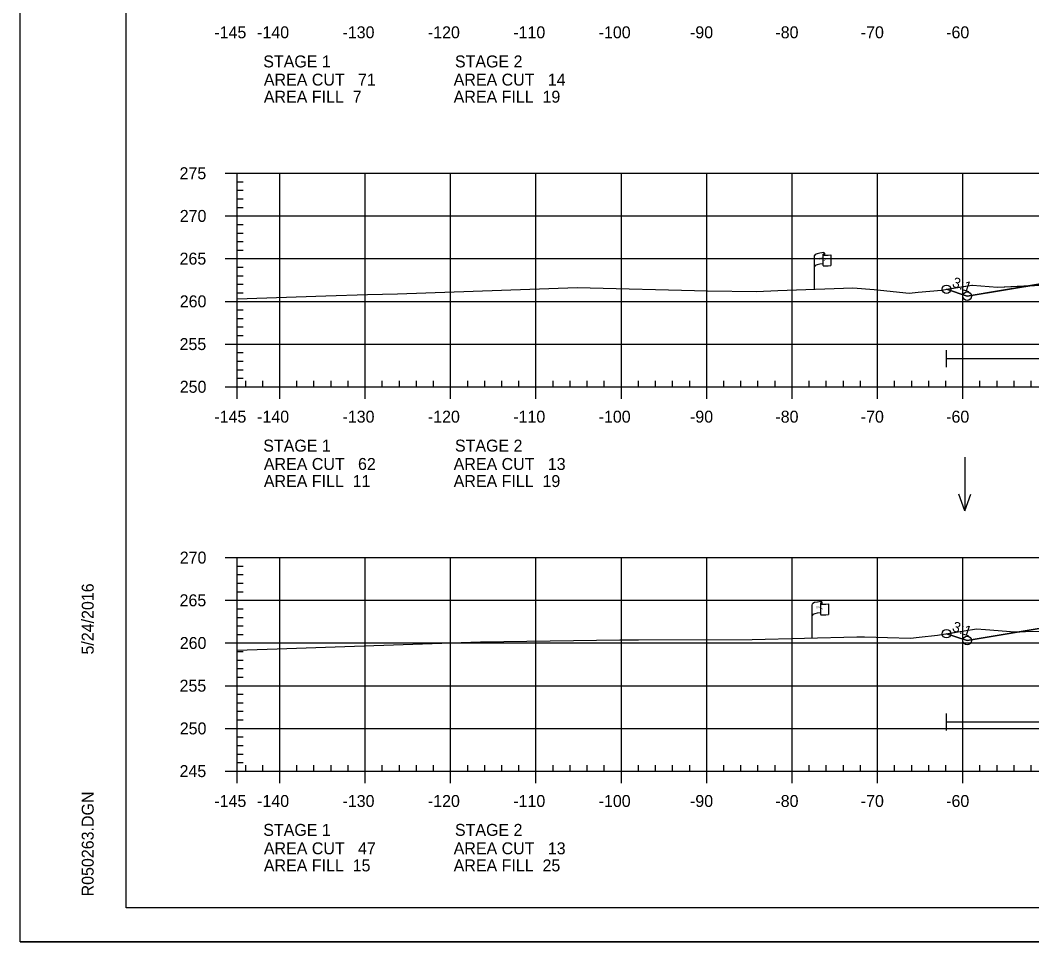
# Model space of a CAD drawing. Extents: x 1365647 to 1367999, y 387113 to 400173.
# Drawn here: x 1365723.7 to 1365842.2, y 394199.5 to 394307.4 of the extents above; entities that cross this region are included whole.
import ezdxf

# ---------------------------------------------------------------- set-up
doc = ezdxf.new("R2010")
doc.units = 0
for name, color, linetype in [('E_Existing ROW', 7, 'Continuous'), ('R_Axis', 7, 'Continuous'), ('R_Axis Annot', 7, 'Continuous'), ('R_Border', 7, 'Continuous'), ('R_Contours', 7, 'Continuous'), ('R_Exist Surface', 7, 'Continuous'), ('R_Fin Surface', 7, 'Continuous'), ('R_Fin Surface Annot', 7, 'Continuous'), ('R_Grid', 7, 'Continuous'), ('R_No Plot', 7, 'Continuous'), ('R_Proposed Const Limits', 7, 'Continuous'), ('R_Water', 7, 'Continuous'), ('R_Water Annot', 7, 'Continuous')]:
    doc.layers.add(name, color=color, linetype=linetype)

msp = doc.modelspace()

# ---------------------------------------------------------------- linework, layer by layer
at = {"layer": 'E_Existing ROW'}
for p, q in [((1365816.71, 394275.96), (1365816.71, 394279.91)), ((1365817.7, 394280), (1365817.7, 394279.99)), ((1365817.7, 394279.99), (1365817.7, 394278.76)), ((1365817.87, 394280.16), (1365817.87, 394279.92)), ((1365818.64, 394279.97), (1365818.64, 394278.73)), ((1365817.58, 394239.3), (1365817.58, 394239.06)), ((1365816.42, 394235.1), (1365816.42, 394239.05)), ((1365817.41, 394239.15), (1365817.41, 394239.14)), ((1365817.41, 394239.14), (1365817.41, 394237.91)), ((1365818.35, 394239.11), (1365818.35, 394237.87))]:
    msp.add_line(p, q, dxfattribs=at)
for centre, radius, start, end in [((1365817.78, 394280), 0.078, 88.6458, 274.2828), ((1365817.79, 394280.16), 0.0783, 263.0712, 93.9564), ((1365817.78, 394278.76), 0.0783, 180, 273.9564), ((1365817.49, 394239.15), 0.078, 88.6458, 274.2828), ((1365817.5, 394239.3), 0.0783, 263.0712, 93.9564), ((1365817.49, 394237.91), 0.0783, 180, 273.9564)]:
    msp.add_arc(centre, radius, start, end, dxfattribs=at)
for centre, major_axis, ratio, start_param, end_param in [((1365818.29, 394279.95), (-1.58, -0.04), 0.19887, 5.030368, 6.283185), ((1365819, 394280.07), (-1.23, -0.13), 0.052933, 0.159456, 1.268315), ((1365818.28, 394278.64), (-1.58, -0.04), 0.19887, 5.083035, 6.194897), ((1365819, 394278.83), (-1.23, -0.13), 0.052933, 0.159456, 1.268315), ((1365818, 394239.1), (-1.58, -0.04), 0.19887, 5.030368, 6.283185), ((1365818, 394237.78), (-1.58, -0.04), 0.19887, 5.083035, 6.194897), ((1365818.71, 394239.21), (-1.23, -0.13), 0.052933, 0.159456, 1.268315), ((1365818.71, 394237.97), (-1.23, -0.13), 0.052933, 0.159456, 1.268315)]:
    msp.add_ellipse(centre, major_axis=major_axis, ratio=ratio, start_param=start_param, end_param=end_param, dxfattribs=at)
at = {"layer": 'R_Axis'}
for p, q in [((1365747.69, 394289.53), (1365749.09, 394289.53)), ((1365749.09, 394264.53), (1365749.09, 394289.53)), ((1365749.09, 394288.53), (1365749.79, 394288.53)), ((1365749.09, 394287.53), (1365749.79, 394287.53)), ((1365749.09, 394286.53), (1365749.79, 394286.53)), ((1365749.09, 394285.53), (1365749.79, 394285.53)), ((1365747.69, 394284.53), (1365749.09, 394284.53)), ((1365749.09, 394283.53), (1365749.79, 394283.53)), ((1365749.09, 394282.53), (1365749.79, 394282.53)), ((1365749.09, 394281.53), (1365749.79, 394281.53)), ((1365747.69, 394279.53), (1365749.09, 394279.53)), ((1365749.09, 394280.53), (1365749.79, 394280.53)), ((1365749.09, 394278.53), (1365749.79, 394278.53)), ((1365749.09, 394277.53), (1365749.79, 394277.53)), ((1365749.09, 394276.53), (1365749.79, 394276.53)), ((1365749.09, 394275.53), (1365749.79, 394275.53)), ((1365747.69, 394274.53), (1365749.09, 394274.53)), ((1365749.09, 394273.53), (1365749.79, 394273.53)), ((1365749.09, 394272.53), (1365749.79, 394272.53)), ((1365749.09, 394271.53), (1365749.79, 394271.53)), ((1365749.09, 394270.53), (1365749.79, 394270.53)), ((1365747.69, 394269.53), (1365749.09, 394269.53)), ((1365749.09, 394268.53), (1365749.79, 394268.53)), ((1365749.09, 394267.53), (1365749.79, 394267.53)), ((1365749.09, 394266.53), (1365749.79, 394266.53)), ((1365749.09, 394265.53), (1365749.79, 394265.53)), ((1365749.09, 394264.53), (1365749.09, 394265.23)), ((1365750.09, 394264.53), (1365750.09, 394265.23)), ((1365752.09, 394264.53), (1365752.09, 394265.23)), ((1365756.09, 394264.53), (1365756.09, 394265.23)), ((1365758.09, 394264.53), (1365758.09, 394265.23)), ((1365760.09, 394264.53), (1365760.09, 394265.23)), ((1365762.09, 394264.53), (1365762.09, 394265.23)), ((1365766.09, 394264.53), (1365766.09, 394265.23)), ((1365768.09, 394264.53), (1365768.09, 394265.23)), ((1365770.09, 394264.53), (1365770.09, 394265.23)), ((1365772.09, 394264.53), (1365772.09, 394265.23)), ((1365776.09, 394264.53), (1365776.09, 394265.23)), ((1365778.09, 394264.53), (1365778.09, 394265.23)), ((1365780.09, 394264.53), (1365780.09, 394265.23)), ((1365782.09, 394264.53), (1365782.09, 394265.23)), ((1365786.09, 394264.53), (1365786.09, 394265.23)), ((1365788.09, 394264.53), (1365788.09, 394265.23)), ((1365790.09, 394264.53), (1365790.09, 394265.23)), ((1365792.09, 394264.53), (1365792.09, 394265.23)), ((1365796.09, 394264.53), (1365796.09, 394265.23)), ((1365798.09, 394264.53), (1365798.09, 394265.23)), ((1365800.09, 394264.53), (1365800.09, 394265.23)), ((1365802.09, 394264.53), (1365802.09, 394265.23)), ((1365806.09, 394264.53), (1365806.09, 394265.23)), ((1365808.09, 394264.53), (1365808.09, 394265.23)), ((1365810.09, 394264.53), (1365810.09, 394265.23)), ((1365812.09, 394264.53), (1365812.09, 394265.23)), ((1365816.09, 394264.53), (1365816.09, 394265.23)), ((1365818.09, 394264.53), (1365818.09, 394265.23)), ((1365820.09, 394264.53), (1365820.09, 394265.23)), ((1365822.09, 394264.53), (1365822.09, 394265.23)), ((1365826.09, 394264.53), (1365826.09, 394265.23)), ((1365828.09, 394264.53), (1365828.09, 394265.23)), ((1365830.09, 394264.53), (1365830.09, 394265.23)), ((1365832.09, 394264.53), (1365832.09, 394265.23)), ((1365836.09, 394264.53), (1365836.09, 394265.23)), ((1365838.09, 394264.53), (1365838.09, 394265.23)), ((1365840.09, 394264.53), (1365840.09, 394265.23)), ((1365842.09, 394264.53), (1365842.09, 394265.23)), ((1365747.69, 394264.53), (1365749.09, 394264.53)), ((1365749.09, 394264.53), (1366039.09, 394264.53)), ((1365749.09, 394263.13), (1365749.09, 394264.53)), ((1365754.09, 394263.13), (1365754.09, 394264.53)), ((1365764.09, 394263.13), (1365764.09, 394264.53)), ((1365774.09, 394263.13), (1365774.09, 394264.53)), ((1365784.09, 394263.13), (1365784.09, 394264.53)), ((1365794.09, 394263.13), (1365794.09, 394264.53)), ((1365804.09, 394263.13), (1365804.09, 394264.53)), ((1365814.09, 394263.13), (1365814.09, 394264.53)), ((1365824.09, 394263.13), (1365824.09, 394264.53)), ((1365834.09, 394263.13), (1365834.09, 394264.53)), ((1365747.69, 394244.53), (1365749.09, 394244.53)), ((1365749.09, 394219.53), (1365749.09, 394244.53)), ((1365749.09, 394243.53), (1365749.79, 394243.53)), ((1365749.09, 394242.53), (1365749.79, 394242.53)), ((1365749.09, 394241.53), (1365749.79, 394241.53)), ((1365749.09, 394240.53), (1365749.79, 394240.53)), ((1365747.69, 394239.53), (1365749.09, 394239.53)), ((1365749.09, 394238.53), (1365749.79, 394238.53)), ((1365749.09, 394237.53), (1365749.79, 394237.53)), ((1365749.09, 394236.53), (1365749.79, 394236.53)), ((1365747.69, 394234.53), (1365749.09, 394234.53)), ((1365749.09, 394235.53), (1365749.79, 394235.53)), ((1365749.09, 394233.53), (1365749.79, 394233.53)), ((1365749.09, 394232.53), (1365749.79, 394232.53)), ((1365749.09, 394231.53), (1365749.79, 394231.53)), ((1365749.09, 394230.53), (1365749.79, 394230.53)), ((1365747.69, 394229.53), (1365749.09, 394229.53)), ((1365749.09, 394228.53), (1365749.79, 394228.53)), ((1365749.09, 394227.53), (1365749.79, 394227.53)), ((1365749.09, 394226.53), (1365749.79, 394226.53)), ((1365749.09, 394225.53), (1365749.79, 394225.53)), ((1365747.69, 394224.53), (1365749.09, 394224.53)), ((1365749.09, 394223.53), (1365749.79, 394223.53)), ((1365749.09, 394222.53), (1365749.79, 394222.53)), ((1365749.09, 394221.53), (1365749.79, 394221.53)), ((1365749.09, 394220.53), (1365749.79, 394220.53)), ((1365749.09, 394219.53), (1365749.09, 394220.23)), ((1365750.09, 394219.53), (1365750.09, 394220.23)), ((1365752.09, 394219.53), (1365752.09, 394220.23)), ((1365756.09, 394219.53), (1365756.09, 394220.23)), ((1365758.09, 394219.53), (1365758.09, 394220.23)), ((1365760.09, 394219.53), (1365760.09, 394220.23)), ((1365762.09, 394219.53), (1365762.09, 394220.23)), ((1365766.09, 394219.53), (1365766.09, 394220.23)), ((1365768.09, 394219.53), (1365768.09, 394220.23)), ((1365770.09, 394219.53), (1365770.09, 394220.23)), ((1365772.09, 394219.53), (1365772.09, 394220.23)), ((1365776.09, 394219.53), (1365776.09, 394220.23)), ((1365778.09, 394219.53), (1365778.09, 394220.23)), ((1365780.09, 394219.53), (1365780.09, 394220.23)), ((1365782.09, 394219.53), (1365782.09, 394220.23)), ((1365786.09, 394219.53), (1365786.09, 394220.23)), ((1365788.09, 394219.53), (1365788.09, 394220.23)), ((1365790.09, 394219.53), (1365790.09, 394220.23)), ((1365792.09, 394219.53), (1365792.09, 394220.23)), ((1365796.09, 394219.53), (1365796.09, 394220.23)), ((1365798.09, 394219.53), (1365798.09, 394220.23)), ((1365800.09, 394219.53), (1365800.09, 394220.23)), ((1365802.09, 394219.53), (1365802.09, 394220.23)), ((1365806.09, 394219.53), (1365806.09, 394220.23)), ((1365808.09, 394219.53), (1365808.09, 394220.23)), ((1365810.09, 394219.53), (1365810.09, 394220.23)), ((1365812.09, 394219.53), (1365812.09, 394220.23)), ((1365816.09, 394219.53), (1365816.09, 394220.23)), ((1365818.09, 394219.53), (1365818.09, 394220.23)), ((1365820.09, 394219.53), (1365820.09, 394220.23)), ((1365822.09, 394219.53), (1365822.09, 394220.23)), ((1365826.09, 394219.53), (1365826.09, 394220.23)), ((1365828.09, 394219.53), (1365828.09, 394220.23)), ((1365830.09, 394219.53), (1365830.09, 394220.23)), ((1365832.09, 394219.53), (1365832.09, 394220.23)), ((1365836.09, 394219.53), (1365836.09, 394220.23)), ((1365838.09, 394219.53), (1365838.09, 394220.23)), ((1365840.09, 394219.53), (1365840.09, 394220.23)), ((1365842.09, 394219.53), (1365842.09, 394220.23)), ((1365747.69, 394219.53), (1365749.09, 394219.53)), ((1365749.09, 394219.53), (1366039.09, 394219.53)), ((1365749.09, 394218.13), (1365749.09, 394219.53)), ((1365754.09, 394218.13), (1365754.09, 394219.53)), ((1365764.09, 394218.13), (1365764.09, 394219.53)), ((1365774.09, 394218.13), (1365774.09, 394219.53)), ((1365784.09, 394218.13), (1365784.09, 394219.53)), ((1365794.09, 394218.13), (1365794.09, 394219.53)), ((1365804.09, 394218.13), (1365804.09, 394219.53)), ((1365814.09, 394218.13), (1365814.09, 394219.53)), ((1365824.09, 394218.13), (1365824.09, 394219.53)), ((1365834.09, 394218.13), (1365834.09, 394219.53))]:
    msp.add_line(p, q, dxfattribs=at)
at = {"layer": 'R_Border'}
for p, q in [((1365736.09, 394203.53), (1365736.09, 394408.99)), ((1365736.09, 394203.53), (1365736.09, 394203.53)), ((1366052.27, 394203.53), (1365736.09, 394203.53))]:
    msp.add_line(p, q, dxfattribs=at)
at = {"layer": 'R_Contours'}
for points in [[(1365842.02, 394276.37), (1365845.9, 394276.56), (1365846.83, 394276.6), (1365847.48, 394276.61), (1365853.52, 394276.63), (1365855.01, 394276.74), (1365859.01, 394277.08), (1365865.7, 394276.38), (1365865.71, 394276.38), (1365865.73, 394276.38), (1365872.08, 394277.77), (1365862.59, 394277.58), (1365847.47, 394277.28)], [(1365832.17, 394275.94), (1365834.92, 394276.39), (1365835.14, 394276.42), (1365835.23, 394276.41), (1365838.15, 394276.18), (1365842.02, 394276.37), (1365834.59, 394275.13)], [(1365840.75, 394235.84), (1365841.44, 394235.86), (1365848.21, 394235.99), (1365850.7, 394236.1), (1365853.35, 394236.19), (1365856.24, 394236.4), (1365857.26, 394236.48), (1365859.74, 394236.32), (1365865.75, 394235.96), (1365868.92, 394236.73), (1365871.92, 394237.45), (1365862.59, 394237.26), (1365847.47, 394236.96)], [(1365832.18, 394235.62), (1365834.23, 394235.96), (1365835.69, 394236.19), (1365836.74, 394236.1), (1365840.17, 394235.83), (1365840.75, 394235.84), (1365834.59, 394234.82)]]:
    msp.add_lwpolyline(points, close=True, dxfattribs=at)
at = {"layer": 'R_Exist Surface'}
for points in [[(1365749.09, 394274.82), (1365759.46, 394275.17), (1365764.36, 394275.35), (1365767.87, 394275.42), (1365788.93, 394276.16), (1365804.16, 394275.76), (1365809.91, 394275.69), (1365812.43, 394275.8), (1365821.19, 394276.13), (1365823.7, 394275.91), (1365827.81, 394275.5), (1365828.85, 394275.6), (1365831.59, 394275.84), (1365834.92, 394276.39), (1365835.14, 394276.42), (1365835.23, 394276.41), (1365838.15, 394276.18), (1365845.9, 394276.56)], [(1365749.09, 394233.69), (1365753.79, 394233.86), (1365777.6, 394234.68), (1365793.92, 394234.9), (1365795.25, 394234.91), (1365796.1, 394234.91), (1365809.41, 394234.92), (1365821.67, 394235.24), (1365822.38, 394235.25), (1365822.55, 394235.25), (1365827.96, 394235.08), (1365828.97, 394235.2), (1365831.12, 394235.45), (1365834.23, 394235.96), (1365835.69, 394236.19), (1365836.74, 394236.1), (1365840.17, 394235.83), (1365841.44, 394235.86), (1365848.21, 394235.99)]]:
    msp.add_lwpolyline(points, dxfattribs=at)
at = {"layer": 'R_Fin Surface'}
for points in [[(1365832.17, 394275.94), (1365834.59, 394275.13), (1365852.3, 394278.08), (1365856.59, 394278.8), (1365862.59, 394279.04), (1365864.59, 394279.08), (1365894.09, 394279.67), (1365923.59, 394279.08), (1365925.59, 394279.04), (1365931.59, 394278.8), (1365935.89, 394278.08), (1365953.59, 394275.13), (1365964.47, 394278.76)], [(1365832.17, 394275.94), (1365834.59, 394275.13), (1365847.47, 394277.28), (1365856.59, 394278.8), (1365862.59, 394279.04), (1365864.59, 394279.08), (1365894.09, 394279.67), (1365923.59, 394279.08), (1365925.59, 394279.04), (1365931.59, 394278.8), (1365940.72, 394277.28), (1365953.59, 394275.13), (1365964.47, 394278.76)], [(1365832.18, 394235.62), (1365834.59, 394234.82), (1365852.3, 394237.77), (1365856.59, 394238.48), (1365862.59, 394238.72), (1365864.59, 394238.76), (1365894.09, 394239.35), (1365923.59, 394238.76), (1365925.59, 394238.72), (1365931.59, 394238.48), (1365935.89, 394237.77), (1365953.59, 394234.82), (1365962.68, 394237.84)], [(1365832.18, 394235.62), (1365834.59, 394234.82), (1365847.47, 394236.96), (1365856.59, 394238.48), (1365862.59, 394238.72), (1365864.59, 394238.76), (1365894.09, 394239.35), (1365923.59, 394238.76), (1365925.59, 394238.72), (1365931.59, 394238.48), (1365940.72, 394236.96), (1365953.59, 394234.82), (1365962.68, 394237.84)]]:
    msp.add_lwpolyline(points, dxfattribs=at)
at = {"layer": 'R_Grid'}
for p, q in [((1365749.09, 394289.53), (1366039.09, 394289.53)), ((1365749.09, 394264.53), (1365749.09, 394289.53)), ((1365754.09, 394264.53), (1365754.09, 394289.53)), ((1365764.09, 394264.53), (1365764.09, 394289.53)), ((1365774.09, 394264.53), (1365774.09, 394289.53)), ((1365784.09, 394264.53), (1365784.09, 394289.53)), ((1365794.09, 394264.53), (1365794.09, 394289.53)), ((1365804.09, 394264.53), (1365804.09, 394289.53)), ((1365814.09, 394264.53), (1365814.09, 394289.53)), ((1365824.09, 394264.53), (1365824.09, 394289.53)), ((1365834.09, 394264.53), (1365834.09, 394289.53)), ((1365749.09, 394284.53), (1366039.09, 394284.53)), ((1365749.09, 394279.53), (1366039.09, 394279.53)), ((1365749.09, 394274.53), (1366039.09, 394274.53)), ((1365749.09, 394269.53), (1366039.09, 394269.53)), ((1365749.09, 394264.53), (1366039.09, 394264.53)), ((1365749.09, 394244.53), (1366039.09, 394244.53)), ((1365749.09, 394219.53), (1365749.09, 394244.53)), ((1365754.09, 394219.53), (1365754.09, 394244.53)), ((1365764.09, 394219.53), (1365764.09, 394244.53)), ((1365774.09, 394219.53), (1365774.09, 394244.53)), ((1365784.09, 394219.53), (1365784.09, 394244.53)), ((1365794.09, 394219.53), (1365794.09, 394244.53)), ((1365804.09, 394219.53), (1365804.09, 394244.53)), ((1365814.09, 394219.53), (1365814.09, 394244.53)), ((1365824.09, 394219.53), (1365824.09, 394244.53)), ((1365834.09, 394219.53), (1365834.09, 394244.53)), ((1365749.09, 394239.53), (1366039.09, 394239.53)), ((1365749.09, 394234.53), (1366039.09, 394234.53)), ((1365749.09, 394229.53), (1366039.09, 394229.53)), ((1365749.09, 394224.53), (1366039.09, 394224.53)), ((1365749.09, 394219.53), (1366039.09, 394219.53))]:
    msp.add_line(p, q, dxfattribs=at)
at = {"layer": 'R_No Plot'}
msp.add_line((1365723.69, 394199.55), (1366057.03, 394199.55), dxfattribs=at)
msp.add_lwpolyline([(1365723.69, 394412.89), (1366057.03, 394412.89), (1366057.03, 394199.55), (1365723.69, 394199.55)], close=True, dxfattribs=at)
for centre in [(1365832.17, 394275.94), (1365832.17, 394275.94), (1365834.59, 394275.13), (1365834.59, 394275.13), (1365834.59, 394275.13), (1365834.59, 394275.13), (1365834.59, 394275.13), (1365832.18, 394235.62), (1365832.18, 394235.62), (1365834.59, 394234.82), (1365834.59, 394234.82), (1365834.59, 394234.82), (1365834.59, 394234.82), (1365834.59, 394234.82)]:
    msp.add_circle(centre, 0.5, dxfattribs=at)
at = {"layer": 'R_Proposed Const Limits'}
for points in [[(1365856.59, 394278.8), (1365834.59, 394275.13), (1365832.17, 394275.94)], [(1365856.59, 394238.48), (1365834.59, 394234.82), (1365832.18, 394235.62)]]:
    msp.add_lwpolyline(points, dxfattribs=at)
at = {"layer": 'R_Water'}
for p, q in [((1365832.17, 394266.83), (1365832.17, 394268.83)), ((1365832.17, 394267.83), (1365882.04, 394267.83)), ((1365832.18, 394224.29), (1365832.18, 394226.29)), ((1365832.18, 394225.29), (1365882, 394225.29))]:
    msp.add_line(p, q, dxfattribs=at)
at = {"layer": 'R_Water Annot'}
for p, q in [((1365834.3, 394256.3), (1365834.3, 394250.01)), ((1365834.3, 394250.01), (1365833.6, 394251.94)), ((1365834.3, 394250.01), (1365835, 394251.94))]:
    msp.add_line(p, q, dxfattribs=at)

# ---------------------------------------------------------------- texts
at = {"layer": 'E_Existing ROW'}
for s, height, rotation, p in [('R ', 0.2, 9.9884, (1365817.23, 394279.41)), (' O', 0.2, 9.9884, (1365817.37, 394279.46)), ('W', 0.2, 351.1788, (1365817.7, 394279.29)), ('DWB 11-9-07', 0.001, 90, (1365817.87, 394279.92)), ('DWB 11-9-07', 0.001, 5.0717, (1365818.63, 394278.73)), ('DWB 11-9-07', 0.001, 90, (1365816.71, 394275.96)), ('R ', 0.2, 9.9884, (1365816.94, 394238.56)), (' O', 0.2, 9.9884, (1365817.08, 394238.6)), ('W', 0.2, 351.1788, (1365817.41, 394238.43)), ('DWB 11-9-07', 0.001, 90, (1365817.58, 394239.06)), ('DWB 11-9-07', 0.001, 5.0717, (1365818.34, 394237.87)), ('DWB 11-9-07', 0.001, 90, (1365816.42, 394235.1))]:
    msp.add_text(s, height=height, rotation=rotation, dxfattribs=at).set_placement(p)
at = {"layer": 'R_Axis Annot'}
for s, p in [('-145', (1365746.42, 394305.33)), ('-140', (1365751.43, 394305.33)), ('-130', (1365761.43, 394305.33)), ('-120', (1365771.43, 394305.33)), ('-110', (1365781.43, 394305.33)), ('-100', (1365791.43, 394305.33)), ('-90', (1365802.13, 394305.33)), ('-80', (1365812.13, 394305.33)), ('-70', (1365822.13, 394305.33)), ('-60', (1365832.13, 394305.33)), ('STAGE 1', (1365752.15, 394301.92)), ('STAGE 2', (1365774.6, 394301.92)), ('AREA CUT   71', (1365752.22, 394299.79)), ('AREA CUT   14', (1365774.45, 394299.79)), ('AREA FILL  7', (1365752.22, 394297.79)), ('AREA FILL  19', (1365774.45, 394297.79)), ('275', (1365742.35, 394288.83)), ('270', (1365742.37, 394283.83)), ('265', (1365742.35, 394278.83)), ('260', (1365742.37, 394273.83)), ('255', (1365742.35, 394268.83)), ('250', (1365742.37, 394263.83)), ('-145', (1365746.42, 394260.33)), ('-140', (1365751.43, 394260.33)), ('-130', (1365761.43, 394260.33)), ('-120', (1365771.43, 394260.33)), ('-110', (1365781.43, 394260.33)), ('-100', (1365791.43, 394260.33)), ('-90', (1365802.13, 394260.33)), ('-80', (1365812.13, 394260.33)), ('-70', (1365822.13, 394260.33)), ('-60', (1365832.13, 394260.33)), ('STAGE 1', (1365752.15, 394256.94)), ('STAGE 2', (1365774.6, 394256.94)), ('AREA CUT   62', (1365752.22, 394254.79)), ('AREA CUT   13', (1365774.45, 394254.79)), ('AREA FILL  11', (1365752.22, 394252.79)), ('AREA FILL  19', (1365774.45, 394252.79)), ('270', (1365742.37, 394243.83)), ('265', (1365742.35, 394238.83)), ('260', (1365742.37, 394233.83)), ('255', (1365742.35, 394228.83)), ('250', (1365742.37, 394223.83)), ('245', (1365742.35, 394218.83)), ('-145', (1365746.42, 394215.33)), ('-140', (1365751.43, 394215.33)), ('-130', (1365761.43, 394215.33)), ('-120', (1365771.43, 394215.33)), ('-110', (1365781.43, 394215.33)), ('-100', (1365791.43, 394215.33)), ('-90', (1365802.13, 394215.33)), ('-80', (1365812.13, 394215.33)), ('-70', (1365822.13, 394215.33)), ('-60', (1365832.13, 394215.33)), ('STAGE 1', (1365752.15, 394211.95)), ('STAGE 2', (1365774.6, 394211.95)), ('AREA CUT   47', (1365752.22, 394209.79)), ('AREA CUT   13', (1365774.45, 394209.79)), ('AREA FILL  15', (1365752.22, 394207.79)), ('AREA FILL  25', (1365774.45, 394207.79))]:
    msp.add_text(s, height=1.4, dxfattribs=at).set_placement(p)
at = {"layer": 'R_Border'}
for s, p in [('5/24/2016', (1365732.29, 394233.18)), ('R050263.DGN', (1365732.29, 394204.86))]:
    msp.add_text(s, height=1.4, rotation=90, dxfattribs=at).set_placement(p)
at = {"layer": 'R_Fin Surface Annot'}
for p in [(1365832.75, 394276.27), (1365832.75, 394235.96)]:
    msp.add_text('3:1', height=1.2, rotation=341.5651, dxfattribs=at).set_placement(p)

doc.saveas('drawing.dxf')
